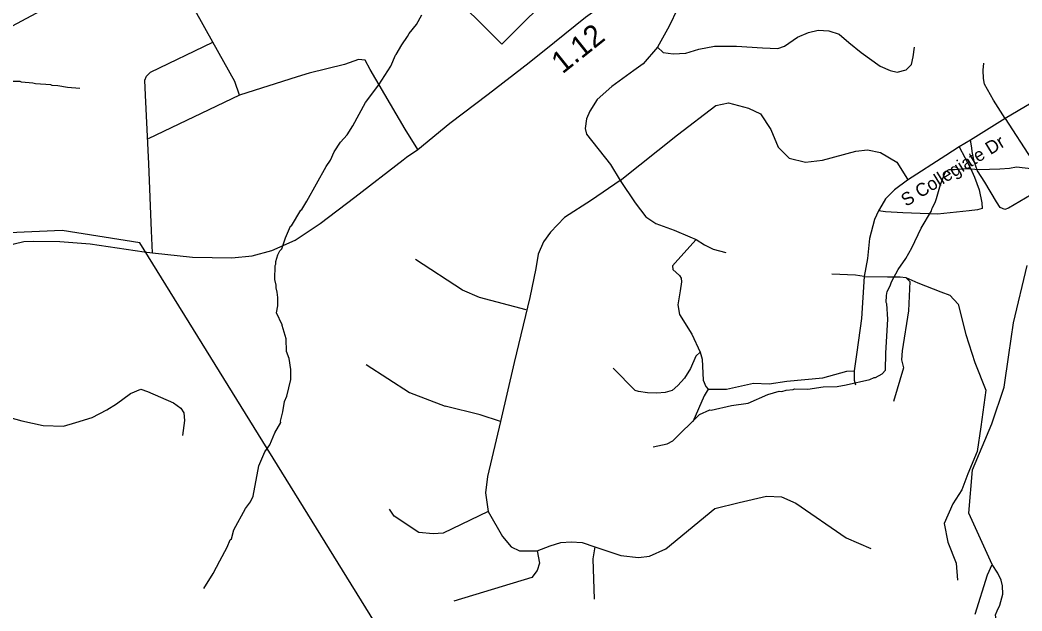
# Model space of a CAD drawing. Extents: x 1248224 to 1454986, y 825081 to 985870.
# Drawn here: x 1350937 to 1356695, y 873748 to 877142 of the extents above; entities that cross this region are included whole.
import ezdxf

# ---------------------------------------------------------------- set-up
doc = ezdxf.new("R2010")
doc.units = 0
for name, color, linetype in [('Exist Boundary Political City Limit New', 7, 'Continuous'), ('Exist Hydrographic Creek Single Shore', 7, 'Continuous'), ('Exist Hydrographic Misc Water Feature', 7, 'Continuous'), ('Exist Road Non-System Type 51', 7, 'Continuous'), ('Exist Road Non-System Type 51 Number Label', 7, 'Continuous'), ('Exist Road Primary NC Attributed', 7, 'Continuous'), ('Exist Road Primary NC Mileage Hundredths English Label', 7, 'Continuous'), ('Exist Road Primary NC Shield CELL', 7, 'Continuous'), ('Map Preparation Boundary City Limit Buffer Line', 7, 'Continuous')]:
    doc.layers.add(name, color=color, linetype=linetype)

msp = doc.modelspace()

# ---------------------------------------------------------------- linework, layer by layer
at = {"layer": 'Exist Boundary Political City Limit New'}
msp.add_lwpolyline([(1354088.9, 871886), (1351625.2, 875861.9), (1351179.2, 875934.1), (1350875, 875919.1), (1350675.7, 875808.7), (1350272, 875545.5), (1349880.6, 875276.5)], dxfattribs=at)
at = {"layer": 'Exist Hydrographic Creek Single Shore'}
msp.add_lwpolyline([(1356425.3, 873730.5), (1356497.2, 873955.7), (1356523, 874015.1), (1356388.3, 874309.1), (1356410.2, 874558.1), (1356522.1, 874822.2), (1356592.2, 875032.6), (1356618.9, 875219.6), (1356645.5, 875403.3), (1356724.7, 875732.1)], dxfattribs=at)
at = {"layer": 'Exist Hydrographic Misc Water Feature'}
for points in [[(1351993.9, 873877.4), (1352047.9, 873964.1), (1352085.5, 874035.3), (1352127.2, 874114.3), (1352144.1, 874156), (1352152.2, 874161.8), (1352165.4, 874213.5), (1352232.1, 874335.9), (1352261, 874375.3), (1352277.7, 874406.8), (1352309.6, 874582.2), (1352343.3, 874661.4), (1352372.2, 874702.7), (1352401.8, 874772), (1352435.1, 874831.3), (1352434.2, 874837.9), (1352448.4, 874891), (1352457.8, 874950.7), (1352470.5, 874982.5), (1352492.6, 875078), (1352493.8, 875134), (1352483.3, 875198.1), (1352468.1, 875238.5), (1352465.8, 875310.6), (1352443.4, 875387.1), (1352444.3, 875392.1), (1352411.4, 875459.5), (1352418, 875499.7), (1352419, 875547.6), (1352415.7, 875579.7), (1352408.2, 875603.9), (1352408.5, 875619.9), (1352401.3, 875652), (1352403.1, 875732), (1352407.2, 875739.9), (1352407.6, 875755.9), (1352418.5, 875793.6), (1352431, 875817.4), (1352441.1, 875827.1), (1352462.6, 875890.6), (1352492.1, 875958), (1352496.8, 875960.5), (1352550.1, 876050.6), (1352556.3, 876054.5), (1352585.3, 876101.8), (1352695.7, 876301.3), (1352720.5, 876336.8), (1352741.5, 876384.3), (1352778.5, 876441.5), (1352816.8, 876481.9), (1352848.9, 876533.8), (1352921.9, 876668.2), (1352998.2, 876770.4), (1353068.5, 876876.8), (1353093.9, 876940.2), (1353099.1, 876943.3), (1353131.2, 876999.3), (1353164.3, 877046.6), (1353172.7, 877064.4), (1353215.8, 877117.4), (1353247.1, 877172.7)], [(1351281.6, 876749.7), (1351209.7, 876755.3), (1351153.9, 876764.5), (1351121.9, 876765.2), (1351114, 876769.5), (1351026.2, 876775.5), (1351010.3, 876779.8), (1350946.4, 876785.2), (1350938.1, 876788.7), (1350878.4, 876788.5)], [(1354576, 874690.3), (1354656.4, 874708.5), (1354688.8, 874725.8), (1354842.2, 874876.3), (1354900.7, 874903), (1354908.7, 874901.1), (1355025.3, 874928.1), (1355121.7, 874941.9), (1355234.8, 874991.3), (1355299.2, 875009.8), (1355315.2, 875009.5), (1355339.4, 875016.9), (1355379.4, 875019.9), (1355387.5, 875023.8), (1355463.4, 875022.1), (1355551.8, 875036), (1355632.3, 875038.2), (1355684, 875047), (1355820.7, 875077.9), (1355845, 875089.4), (1355853, 875089.2), (1355891.5, 875110.3), (1355909.9, 875131.9), (1355912.1, 875227.8), (1355924.4, 875423.5), (1355918.3, 875511.7), (1355914.5, 875519.8), (1355915.4, 875559.7), (1355920, 875583.6), (1355936.7, 875615.2), (1355945.2, 875639), (1355982.7, 875710.2), (1356028.1, 875773.1), (1356061.5, 875834.4), (1356116, 875947.1), (1356174.2, 876045.8), (1356178.5, 876061.7), (1356195.2, 876093.3), (1356203.7, 876117.2), (1356225.6, 876196.6), (1356253.1, 876266), (1356259.2, 876273.8), (1356275.4, 876283.5), (1356307.4, 876282.8), (1356371.6, 876289.3), (1356447.9, 876283.6), (1356567.5, 876286.9), (1356623.7, 876291.6), (1356663.8, 876298.7), (1356945.7, 876266)], [(1356817.6, 873491.1), (1356786.3, 873525.8), (1356754.9, 873552.6), (1356652.3, 873614.9), (1356636.6, 873627.2), (1356604.9, 873643.9), (1356577.4, 873662.6), (1356553.9, 873685.2), (1356546.2, 873701.4), (1356542.7, 873725.5), (1356551.3, 873749.2), (1356568, 873780.8), (1356585.4, 873844.4), (1356582.5, 873892.5), (1356575.2, 873924.7), (1356556, 873965.1), (1356523, 874015.1)]]:
    msp.add_lwpolyline(points, dxfattribs=at)
at = {"layer": 'Exist Road Non-System Type 51'}
for p, q in [((1350373.3, 876829.9), (1351740.9, 877563.4)), ((1352198.3, 876710.6), (1351674.4, 876460.2))]:
    msp.add_line(p, q, dxfattribs=at)
for points in [[(1351698.7, 875804.3), (1351692.1, 875931.5), (1351676.8, 876315.3), (1351659.2, 876710), (1351654.9, 876796.4), (1351663.7, 876820.5), (1351687.8, 876842.5), (1352045, 877015.7), (1351740.9, 877563.4)], [(1354752.5, 877429.9), (1354742, 877301.4), (1354714.8, 877206.3), (1354667.3, 877107.8), (1354599.4, 876985.5)], [(1354599.4, 876985.5), (1354633.4, 876954.9), (1354691.1, 876948.1), (1354762.4, 876951.5), (1354837.1, 876975.3), (1354928.7, 876992.3), (1355054.3, 876992.3), (1355203.7, 876982.1), (1355292, 876978.7), (1355329.3, 876992.3), (1355404, 877043.2), (1355468.5, 877070.4), (1355522.9, 877084), (1355584, 877080.6), (1355645.1, 877060.2), (1355699.4, 877012.7), (1355770.7, 876954.9), (1355879.3, 876876.8), (1355937.1, 876853), (1355977.8, 876842.8), (1356028.7, 876856.4), (1356059.3, 876886.9), (1356069.5, 876931.1), (1356076.3, 876985.5)], [(1352198.3, 876710.6), (1352170.9, 876788.8), (1352045, 877015.7)], [(1354599.4, 876985.5), (1354517.9, 876890.3), (1354463.6, 876853), (1354338, 876761.2), (1354253.1, 876686.5), (1354212.4, 876618.5), (1354192, 876574.4), (1354185.2, 876520), (1354192, 876486), (1354331.2, 876312.8), (1354385.5, 876221)], [(1353223.3, 876399), (1353151.1, 876516), (1352949.6, 876858.3), (1352921.5, 876912.2), (1352881.7, 876914.6), (1352802, 876886.4), (1352598.2, 876837.2), (1352530.3, 876816.1), (1352198.3, 876710.6)], [(1356597.2, 876576.4), (1356530.3, 876682.3), (1356479.3, 876773.6), (1356472.9, 876805.5), (1356470.8, 876854.4), (1356475.1, 876894.8)], [(1356959.7, 876838.5), (1356889.1, 876760.9), (1356822.5, 876709.6), (1356597.2, 876576.4), (1356398.2, 876452), (1356334.4, 876413.7), (1356256.8, 876363.8), (1356036.6, 876222.9), (1355962.4, 876166.5), (1355911.2, 876115.3), (1355875.4, 876056.4), (1355869.3, 876046), (1355847.2, 875997.4), (1355819.1, 875887.3), (1355806.3, 875772), (1355788.3, 875669.5), (1355773.1, 875426.9), (1355745, 875234.8), (1355729.7, 875128.1), (1355730.3, 875074.2), (1355738, 875047.3)], [(1354385.5, 876221), (1354716, 876482.5), (1354934.9, 876650.7), (1355009.2, 876666.4), (1355122.5, 876635.1), (1355192.9, 876603.8), (1355251.5, 876513.8), (1355294.5, 876412.1), (1355357.1, 876349.5), (1355450.9, 876326), (1355548.6, 876337.8), (1355740.2, 876388.6), (1355806.6, 876396.5), (1355880.9, 876380.8), (1355974.7, 876326), (1356037.3, 876228.2)], [(1356597.2, 876576.4), (1356748.7, 876342.7), (1356810.3, 876253.5), (1356820.8, 876220.3), (1356808.1, 876186.3), (1356780.5, 876156.5), (1356616.9, 876060.9), (1356595.7, 876054.5), (1356570.2, 876065.1), (1356549, 876097), (1356481, 876211.8), (1356438.5, 876275.6), (1356419.4, 876328.7), (1356408.8, 876386.1), (1356406.7, 876407.3), (1356398.2, 876452)], [(1356334.4, 876413.7), (1356398.2, 876290.4), (1356421.5, 876239.4), (1356449.1, 876167.2), (1356464, 876092.8), (1356466.1, 876058.8), (1356438.5, 876052.4), (1356391.8, 876046), (1356209.1, 876026.9), (1356009.5, 876035.4), (1355909.7, 876039.6), (1355869.3, 876046)], [(1354385.5, 876221), (1354220.7, 876107.9), (1354066, 876008.3), (1353985.3, 875923.3), (1353944.9, 875868), (1353915.2, 875797.9), (1353900.3, 875715), (1353866.4, 875549.2), (1353777.6, 875174.2), (1353697.8, 874836.5)], [(1354385.5, 876221), (1354472.8, 876091.8), (1354532.9, 876011.7), (1354590.2, 875973), (1354695.6, 875934.3), (1354786.3, 875896.9), (1354822.2, 875880.8)], [(1354822.2, 875880.8), (1354717, 875764.8), (1354686.3, 875730.1), (1354687.6, 875710.1), (1354726.3, 875675.3), (1354737, 875659.3), (1354738.3, 875639.3), (1354730.8, 875587.5), (1354718.1, 875506.8), (1354726.6, 875451.5), (1354796.7, 875338.8), (1354845.5, 875235.3), (1354856.1, 875194.9), (1354862.5, 875073.7), (1354877.4, 875037.6), (1354892.2, 875022.7)], [(1354822.2, 875880.8), (1354870.4, 875850.2), (1354919.9, 875825.6), (1354993.1, 875807.5)], [(1353846.4, 875477.2), (1353576.7, 875547.6), (1353478.9, 875590.6), (1353209.2, 875766.7)], [(1355788.3, 875669.5), (1355737.1, 875677.3), (1355601.2, 875681.6)], [(1355788.3, 875669.5), (1355921.9, 875666.7), (1355994.1, 875666.7), (1356028.1, 875662.5), (1356049.3, 875641.2), (1356042.9, 875471.2), (1356006.8, 875241.6), (1356002.6, 875190.6), (1356013.2, 875143.9), (1355955.8, 874950.5)], [(1356028.1, 875662.5), (1356096.6, 875633.5), (1356227.6, 875581.7), (1356279.4, 875561), (1356327.6, 875509.3), (1356372.4, 875336.8), (1356424.2, 875174.6), (1356486.2, 875015.9), (1356458.6, 874805.4), (1356437.9, 874664), (1356382.8, 874536.3), (1356348.3, 874443.1), (1356296.6, 874363.8), (1356248.3, 874249.9), (1356269, 874143), (1356317.3, 874022.2), (1356324.2, 873925.6)], [(1354845.5, 875235.3), (1354819.9, 875210.7), (1354790.2, 875140.6), (1354756.2, 875085.3), (1354718, 875042.8), (1354684, 875015.2), (1354643.6, 875002.4), (1354596.9, 874998.2), (1354543.8, 875000.3), (1354490.7, 875008.8), (1354471.6, 875015.2), (1354346.3, 875142.7)], [(1352926.1, 875164.4), (1353175.4, 875003.7), (1353380.5, 874923.4)], [(1354892.2, 875022.7), (1354996.3, 875022.7), (1355151.4, 875056.7), (1355241.2, 875051.9), (1355342.6, 875068), (1355550.6, 875086.6), (1355688.2, 875124.7), (1355729.7, 875128.1)], [(1350845, 874868.1), (1350948.1, 874840), (1351069.9, 874814.2), (1351187.1, 874809.5), (1351257.3, 874830.6), (1351351, 874858.7), (1351435.4, 874903.3), (1351491.6, 874938.4), (1351571.2, 874997), (1351632.2, 875022.8), (1351669.6, 875008.8), (1351819.6, 874943.1), (1351861.7, 874912.6), (1351878.1, 874886.9), (1351882.8, 874842.3), (1351871.1, 874755.6)], [(1354892.2, 875022.7), (1354868.8, 874983.3), (1354802.9, 874834.5)], [(1353697.8, 874836.5), (1353582.2, 874874.5), (1353380.5, 874923.4)], [(1353697.8, 874836.5), (1353623.6, 874519.6), (1353611.8, 874425.7), (1353627.5, 874320.1)], [(1354241.1, 874117.3), (1354389.7, 874066.4), (1354491.3, 874054.7), (1354553.9, 874062.5), (1354647.7, 874105.6), (1354929.1, 874336.4), (1355069.9, 874371.6), (1355226.2, 874406.8), (1355312.2, 874402.9), (1355394.3, 874367.7), (1355683.6, 874168.2), (1355826.2, 874106.6)], [(1353627.5, 874320.1), (1353369.5, 874194.9), (1353310.8, 874191), (1353228.7, 874198.8), (1353088, 874292.7), (1353060.6, 874331.8)], [(1353627.5, 874320.1), (1353709.6, 874175.3), (1353760.4, 874116.7), (1353807.3, 874093.2), (1353908.9, 874093.8)], [(1353908.9, 874093.8), (1353983.1, 874121.2), (1354045.7, 874140.8), (1354104.3, 874144.7), (1354166.9, 874140.8), (1354241.1, 874117.3)], [(1354241.1, 874117.3), (1354229.3, 874047.3), (1354237.1, 873816.5)], [(1353908.9, 874093.8), (1353922.4, 874021.9), (1353908.8, 873980.8), (1353877.5, 873939.7), (1353429.9, 873804.8)]]:
    msp.add_lwpolyline(points, dxfattribs=at)
at = {"layer": 'Exist Road Primary NC Attributed'}
for points in [[(1353158.9, 876354.1), (1353223.3, 876399), (1353407.6, 876550.2), (1353627, 876716), (1353862.5, 876897.9), (1354008.5, 877015.7), (1354186.8, 877158.3), (1354355.7, 877281.3), (1354494, 877350.4), (1354614.3, 877401.7), (1354752.5, 877429.9), (1354952.2, 877450.3), (1355192.8, 877455.5), (1355805.9, 877434.8), (1356097.8, 877422), (1356451, 877396.4), (1356657.2, 877401.4), (1356908.1, 877409.1), (1357028.4, 877409.1)], [(1351651.2, 875811.2), (1351698.7, 875804.3), (1351929, 875779.6), (1352154.2, 875777.1), (1352272, 875787.3), (1352384.6, 875818.1), (1352517.7, 875877), (1352661.1, 875974.3), (1352860.8, 876125.5), (1353138.8, 876340.1), (1353158.9, 876354.1)], [(1350279.9, 875479.5), (1350543.3, 875660.4), (1350731.4, 875777.4), (1350834.8, 875836.3), (1350903.8, 875856.6), (1350958.5, 875870.8), (1351015.3, 875872.8), (1351165.4, 875870.8), (1351339.8, 875856.6), (1351651.2, 875811.2)]]:
    msp.add_lwpolyline(points, dxfattribs=at)
at = {"layer": 'Exist Road Primary NC Shield CELL'}
msp.add_lwpolyline([(1353373, 877337.4), (1353706, 877670.4), (1354039, 877337.4), (1353706, 877004.4)], close=True, dxfattribs=at)
at = {"layer": 'Map Preparation Boundary City Limit Buffer Line'}
msp.add_lwpolyline([(1354088.9, 871886), (1351625.2, 875861.9), (1351179.2, 875934.1), (1350875, 875919.1), (1350675.7, 875808.7), (1350272, 875545.5), (1349880.6, 875276.5)], dxfattribs=at)

# ---------------------------------------------------------------- texts
at = {"layer": 'Exist Road Non-System Type 51 Number Label'}
msp.add_text('S Collegiate Dr', height=75, rotation=31.57529, dxfattribs=at).set_placement((1356029, 876068))
at = {"layer": 'Exist Road Primary NC Mileage Hundredths English Label'}
msp.add_text('1.12', height=125, rotation=38.63978, dxfattribs=at).set_placement((1354053.9, 876829))

doc.saveas('drawing.dxf')
